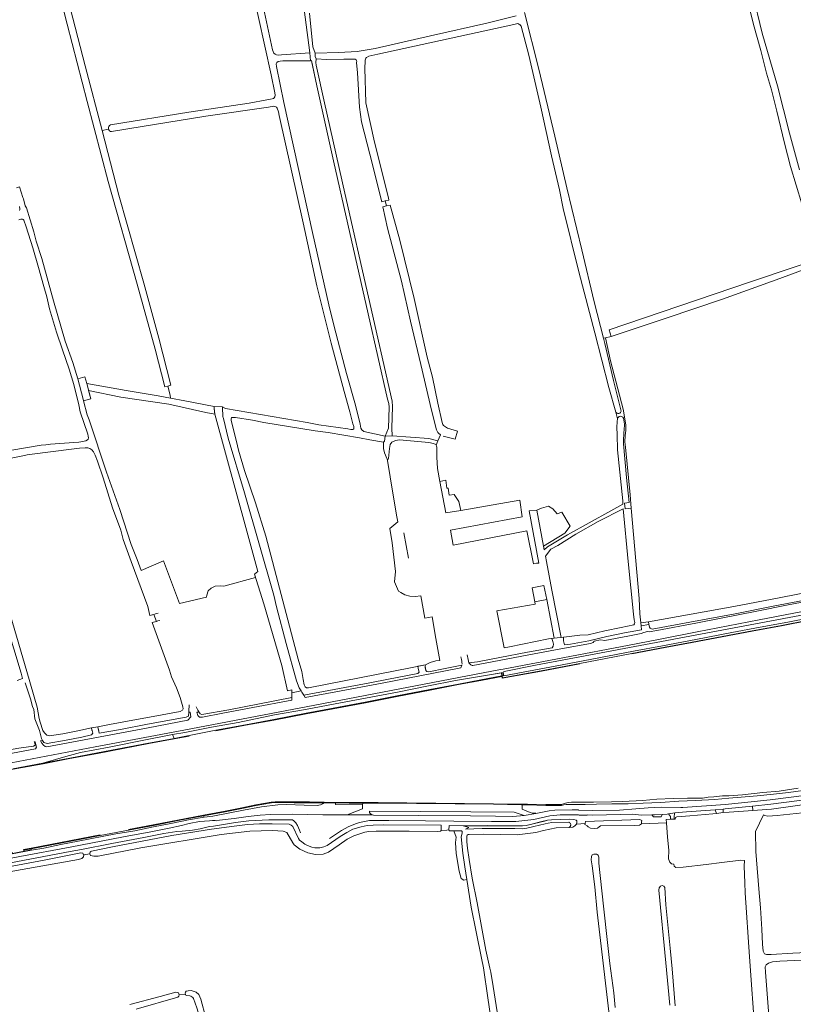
# Model space of a CAD drawing. Header units: metres. Extents: x 209813 to 223847, y 571801 to 587119.
# Tile 552 of 656: x 215919 to 216440, y 584823 to 585485. Entities that reach past the tile are written whole.
import ezdxf

# ---------------------------------------------------------------- set-up
doc = ezdxf.new("R2010")
doc.units = ezdxf.units.M
for name, color, linetype, lineweight in [('B-RO-GK-BESCHOEIING-G', 8, 'GK-BESCHOEIING', 0), ('B-RO-GK-BESCHOEIING_DAMWAND-G', 8, 'GK-BESCHOEIING', 0), ('B-RO-GK-KADEMUUR-GV', 8, 'Continuous', 0), ('B-RO-GR-GRAS-GV', 8, 'Continuous', 0), ('B-RO-GW-TALUD_KRUIN-G', 8, 'Continuous', 0), ('B-RO-IE-TERREINAFSCHEIDING_KUNSTMATIG_MUUR-GV', 8, 'Continuous', 0), ('B-RO-OG-TERREIN_CULTUURSCHEIDING-GV', 8, 'Continuous', 0), ('B-RO-OG-WEG-GV', 8, 'Continuous', 0), ('B-RO-VH-ONVERHARD-GV', 8, 'Continuous', 0), ('B-RO-VH-VERHARDING_BETONSTRAATSTEEN-GV', 8, 'Continuous', 0), ('B-RO-VH-VERHARDING_HALFVERHARDING-GV', 8, 'Continuous', 0), ('B-RO-VH-VERHARDING_OPEN-GV', 8, 'Continuous', 0), ('B-RO-VH-VERHARDING_PUIN-GV', 8, 'Continuous', 0), ('B-RO-VH-VERHARDING_TEGEL-GV', 8, 'Continuous', 0)]:
    doc.layers.add(name, color=color, linetype=linetype, lineweight=lineweight)
doc.linetypes.add('GK-BESCHOEIING', pattern='A,30,-5,[1,NLCS.shx,S=1,R=0,X=0,Y=0],-5', length=40)

msp = doc.modelspace()

# ---------------------------------------------------------------- linework, layer by layer
at = {"layer": 'B-RO-GK-BESCHOEIING-G', "flags": 128}
for points in [[(216049.901, 585224.866), (216049.97, 585223.724)], [(216049.97, 585223.724), (216050.135, 585220.989)], [(216055.502, 585224.709), (216055.562, 585222.606)], [(216055.562, 585222.606), (216055.564, 585222.528)], [(216055.564, 585222.528), (216055.655, 585219.353)], [(216050.135, 585220.989), (216050.212, 585219.708)], [(216055.655, 585219.353), (216055.698, 585217.832)], [(216180.556, 585122.754), (216177.42, 585139.935)], [(216006.637, 585084.161), (216008.142, 585084.613)], [(216008.142, 585084.613), (216009.301, 585084.96)], [(216009.301, 585084.96), (216010.413, 585085.294)], [(216010.413, 585085.294), (216012.075, 585085.793)], [(216008.201, 585079.502), (216009.98, 585080.001)], [(216009.98, 585080.001), (216010.986, 585080.283)], [(216010.986, 585080.283), (216011.985, 585080.563)], [(216011.985, 585080.563), (216013.298, 585080.931)], [(216342.065, 585079.893), (216342.344, 585078.525)], [(216342.344, 585078.525), (216342.418, 585078.164)], [(216342.418, 585078.164), (216342.516, 585077.68)], [(216342.516, 585077.68), (216342.77, 585076.434)], [(216215.931, 585056.494), (216216.269, 585054.595)], [(216220.723, 585054.649), (216220.072, 585057.768)], [(216186.861, 585050.075), (216187.129, 585048.864)], [(216191.871, 585049.686), (216191.767, 585050.22)], [(216191.969, 585049.182), (216191.871, 585049.686)], [(216216.269, 585054.595), (216216.473, 585053.443)], [(216216.473, 585053.443), (216216.569, 585052.906)], [(216216.569, 585052.906), (216216.819, 585051.498)], [(216221.186, 585052.428), (216220.723, 585054.649)], [(216221.218, 585052.276), (216221.186, 585052.428)], [(216187.129, 585048.864), (216187.193, 585048.572)], [(216187.193, 585048.572), (216187.413, 585047.579)], [(216187.413, 585047.579), (216187.73, 585046.146)], [(216192.199, 585048.003), (216191.969, 585049.182)], [(216192.362, 585047.162), (216192.199, 585048.003)], [(215934.347, 585000.222), (215933.587, 585001.565), (215932.375, 585006.876), (215929.249, 585014.771), (215928.522, 585021.084), (215927.668, 585023.077), (215926.266, 585028.227), (215922.743, 585039.031)], [(216102.062, 585031.023), (216102.046, 585028.968)], [(216102.07, 585032.163), (216102.062, 585031.023)], [(216102.073, 585032.526), (216102.07, 585032.163)], [(216102.081, 585034.133), (216102.073, 585032.526)], [(216108.001, 585034.222), (216107.145, 585035.615)], [(216108.452, 585033.476), (216108.001, 585034.222)], [(216108.91, 585032.719), (216108.452, 585033.476)], [(216110.189, 585030.58), (216108.91, 585032.719)], [(216033.009, 585024.053), (216032.863, 585019.791)], [(216032.672, 585016.558), (216032.796, 585018.663)], [(216032.796, 585018.663), (216032.832, 585019.266)], [(216032.832, 585019.266), (216032.863, 585019.791)], [(216037.693, 585022.734), (216038.942, 585020.534)], [(216038.942, 585020.534), (216039.631, 585019.321)], [(216039.631, 585019.321), (216040.39, 585017.985)], [(215967.196, 585008.659), (215967.578, 585007.168)], [(215967.578, 585007.168), (215967.673, 585006.797)], [(215967.673, 585006.797), (215967.906, 585005.885)], [(215967.906, 585005.885), (215968.147, 585004.946)], [(215971.885, 585008.121), (215971.661, 585009.227)], [(215971.975, 585007.676), (215971.885, 585008.121)], [(215972.229, 585006.417), (215971.975, 585007.676)], [(215972.485, 585005.151), (215972.229, 585006.417)], [(215934.598, 584999.777), (215934.347, 585000.222)], [(215935.18, 584998.748), (215934.598, 584999.777)]]:
    msp.add_lwpolyline(points, dxfattribs=at)
at = {"layer": 'B-RO-GK-BESCHOEIING_DAMWAND-G', "flags": 128}
msp.add_lwpolyline([(215922.677, 584926.705), (215921.728, 584926.525)], dxfattribs=at)
at = {"layer": 'B-RO-GK-KADEMUUR-GV', "flags": 128}
for points in [[(216542.806, 585084.574), (216537.928, 585084.43), (216522.928, 585083.878), (216507.004, 585083.36), (216488.829, 585082.746), (216459.149, 585081.791), (216450.996, 585081.505), (216449.912, 585080.996), (216431.756, 585077.464), (216412.018, 585073.818), (216371.508, 585066.176), (216353.374, 585062.827), (216330.99, 585058.573), (216296.016, 585051.997), (216270.037, 585047.05), (216243.946, 585042.184), (216243.382, 585045.623), (216243.18, 585045.586), (216243.771, 585041.949), (216270.074, 585046.853), (216296.053, 585051.801)], [(216331.027, 585058.377), (216353.41, 585062.631), (216371.544, 585065.979), (216412.054, 585073.622), (216431.793, 585077.268), (216449.935, 585080.763), (216458.669, 585081.062), (216476.13, 585081.615), (216495.456, 585082.31), (216514.062, 585082.861), (216542.956, 585083.882)]]:
    msp.add_lwpolyline(points, dxfattribs=at)
msp.add_lwpolyline([(216123.827, 584958.573), (216123.812, 584958.21), (216127.638, 584958.087), (216140.723, 584957.969), (216149.719, 584957.965), (216160.142, 584957.917), (216237.879, 584957.182), (216256.784, 584956.945), (216260.802, 584956.868), (216260.829, 584957.268), (216256.789, 584957.345), (216237.883, 584957.582), (216160.145, 584958.317), (216149.719, 584958.365), (216140.725, 584958.369), (216127.646, 584958.487)], close=True, dxfattribs=at)
at = {"layer": 'B-RO-GR-GRAS-GV', "flags": 128}
for points in [[(216018.772, 585238.565), (216016.665, 585238.013), (216010.124, 585263.38), (215998.118, 585307.24), (215978.495, 585376.185), (215964.315, 585429.957), (215950.961, 585481.98), (215934.095, 585548.218), (215918.264, 585611.332)], [(216454.417, 585597.313), (216396.311, 585572.087), (216393.536, 585570.565), (216390.857, 585568.65), (216389.208, 585567.071), (216388.299, 585564.962), (216388.084, 585563.287), (216388.499, 585561.587), (216393.923, 585547.06), (216398.584, 585537.189), (216405.374, 585521.187), (216412.12, 585503.148), (216418.692, 585476.097), (216429.021, 585440.479), (216436.988, 585408.718), (216443.823, 585384.059)], [(215980.068, 585414.384), (216032.704, 585422.888), (216073.313, 585428.976), (216085.364, 585431.055), (216088.787, 585431.733), (216089.705, 585431.993), (216090.27, 585432.53), (216090.681, 585433.147), (216090.819, 585434.253), (216090.712, 585435.897), (216088.313, 585447.933), (216075.34, 585506.064)], [(216082.309, 585496.165), (216089.111, 585464.861), (216090.098, 585462.62), (216090.87, 585461.818), (216091.877, 585461.397), (216093.245, 585461.264), (216095.197, 585461.474), (216114.285, 585462.859), (216108.537, 585505.713)], [(215951.329, 585499.339), (215963.029, 585453.924), (215974.401, 585410.415), (215978.804, 585411.425)], [(216449.165, 585348.704), (216437.782, 585386.316), (216433.811, 585401.964), (216428.581, 585423.516), (216425.04, 585437.82), (216421.647, 585449.144), (216417.834, 585464.244), (216412.847, 585481.826), (216409.902, 585493.763)], [(216114.051, 585489.514), (216116.28, 585466.851), (216117.738, 585462.539), (216133.855, 585462.929), (216146.209, 585463.744), (216158.326, 585465.723), (216195.439, 585474.115), (216233.333, 585482.829), (216253.121, 585487.733)], [(216258.625, 585489.841), (216268.269, 585451.766), (216279.155, 585406.672), (216287.186, 585371.841), (216297.395, 585330.161), (216305.544, 585295.241), (216311.967, 585270.716)], [(216254.311, 585482.389), (216251.568, 585481.835), (216159.985, 585461.956), (216153.949, 585460.532), (216152.331, 585459.709)], [(216320.093, 585221.086), (216315.472, 585237.707), (216306.028, 585274.375), (216295.216, 585315.339), (216284.766, 585357.966), (216282.204, 585370.569), (216276.918, 585393.499), (216269.763, 585426.268), (216261.614, 585461.258), (216256.493, 585480.608)], [(216144.838, 585458.482), (216137.119, 585458.51), (216125.546, 585458.179), (216118.423, 585458.653), (216118.179, 585456.213), (216118.432, 585454.574), (216124.147, 585429.068), (216137.906, 585368.32), (216153.781, 585298.364), (216169.55, 585228.514), (216169.868, 585224.915), (216169.338, 585210.31), (216169.722, 585205.102)], [(216200.462, 585207.36), (216199.603, 585209.054), (216196.148, 585222.44), (216188.959, 585253.006), (216181.911, 585282.213), (216175.887, 585309.152), (216166.523, 585344.696), (216163.283, 585359.232), (216165.793, 585359.797), (216165.004, 585363.145), (216162.645, 585362.605), (216154.552, 585394.678), (216149.087, 585416.248), (216147.677, 585426.196), (216146.217, 585449.399), (216145.687, 585456.205)], [(216151.394, 585457.18), (216151.326, 585452.559), (216151.997, 585429.192), (216157.685, 585402.733), (216167.141, 585365.209), (216167.462, 585363.708), (216165.004, 585363.145)], [(215974.401, 585410.415), (215985.757, 585367.026), (216002.449, 585307.778), (216012.696, 585270.712), (216020.79, 585239.092), (216018.772, 585238.565), (216020.281, 585232.408), (216020.564, 585230.504), (216030.008, 585228.736), (216049.901, 585224.866), (216055.502, 585224.709), (216057.453, 585223.449), (216112.366, 585213.975), (216120.301, 585212.406), (216139.876, 585209.757), (216141.863, 585209.406), (216143.121, 585209.398), (216143.662, 585209.612), (216143.798, 585209.836), (216143.928, 585210.53), (216143.875, 585211.333), (216143.266, 585213.115), (216141.261, 585221.346), (216137.299, 585234.937), (216128.625, 585267.446), (216118.909, 585306.063), (216109.798, 585348.384), (216093.702, 585420.647)], [(216093.702, 585420.647), (216093.199, 585423.033), (216092.258, 585425.608), (216091.795, 585426.221), (216091.26, 585426.542), (216090.05, 585426.81), (216086.339, 585426.292), (216044.23, 585420.092), (216001.308, 585413.207), (215980.778, 585409.745)], [(215916.852, 585372.017), (215918.899, 585372.529), (215921.192, 585365.367), (215921.546, 585364.496), (215922.685, 585359.727), (215923.472, 585358.455), (215928.586, 585342.311), (215930.106, 585336.043), (215933.821, 585324.508), (215941.738, 585295.876), (215949.512, 585268.773), (215954.787, 585254.419), (215958.096, 585243.355), (215962.904, 585244.768), (215964.086, 585240.31), (215990.712, 585235.527), (216012.224, 585232.065), (216020.564, 585230.504)], [(215918.938, 585356.602), (215919.135, 585357.036), (215919.113, 585357.752), (215918.914, 585359.392)], [(216165.793, 585359.797), (216168.204, 585360.34), (216174.891, 585336.806), (216184.352, 585297.402), (216193.278, 585258.023), (216196.755, 585244.486), (216200.497, 585227.146), (216203.332, 585214.109)], [(215958.676, 585200.922), (215960.179, 585201.067), (215963.511, 585201.818), (215964.624, 585202.337), (215965.009, 585202.83), (215965.205, 585203.669), (215965.172, 585204.961), (215964.86, 585206.308), (215959.765, 585221.131), (215958.807, 585226.039), (215955.492, 585239.612), (215952.374, 585249.877), (215947.794, 585263.002), (215943.751, 585274.888), (215939.001, 585290.59), (215937.132, 585298.54), (215935.115, 585305.466), (215931.699, 585318.415), (215927.758, 585331.675), (215923.36, 585345.778), (215921.762, 585350.259), (215921.391, 585350.679), (215920.851, 585350.854), (215919.803, 585350.834), (215918.491, 585350.512)], [(216313.143, 585271.013), (216317.006, 585271.985), (216315.731, 585276.373), (216410.179, 585308.491), (216440.224, 585318.594), (216453.691, 585323.095)], [(216450.54, 585318.354), (216430.542, 585310.878), (216392.06, 585297.064), (216354.025, 585284.286), (216317.006, 585271.985)], [(215860.896, 585277.67), (215864.516, 585261.063), (215869.598, 585240.384), (215884.64, 585186.983), (215890.363, 585187.784), (215889.993, 585190.627), (215913.676, 585195.403), (215933.475, 585198.761)], [(216326.466, 585156.071), (216330.491, 585156.467), (216329.89, 585165.354), (216326.636, 585197.485), (216326.301, 585201.052), (216326.401, 585205.318), (216326.864, 585208.758), (216326.919, 585212.384), (216325.138, 585222.987), (216316.699, 585255.492), (216313.143, 585271.013), (216311.967, 585270.716), (216312.864, 585267.291), (216318.608, 585242.22), (216323.746, 585221.599), (216323.584, 585221.145), (216323.338, 585220.774), (216322.834, 585220.345), (216322.159, 585220.093), (216321.633, 585220.073), (216320.98, 585220.253), (216320.379, 585220.691), (216320.093, 585221.086), (216321.245, 585216.557)], [(216285.772, 585139.699), (216271.514, 585130.879), (216271.98, 585128.419), (216274.167, 585130.396), (216287.661, 585138.493), (216316.712, 585154.526), (216324.928, 585159.13), (216324.945, 585159.597), (216324.884, 585161.337), (216321.393, 585195.609), (216321.097, 585205.907), (216320.846, 585210.788), (216321.029, 585214.668), (216321.245, 585216.557)], [(216325.396, 585216.99), (216325.639, 585215.541)], [(216204.858, 585211.589), (216206.999, 585210.339), (216213.642, 585208.133), (216212.113, 585202.891), (216203.975, 585204.972)], [(216169.722, 585205.102), (216194.384, 585203.284), (216200.478, 585201.762), (216202.174, 585205.855)], [(216200.478, 585201.762), (216199.239, 585198.772), (216199.465, 585198.32), (216199.744, 585197.17), (216199.641, 585190.651), (216200.225, 585183.006), (216201.835, 585174.363)], [(215923.735, 585046.599), (215930.804, 585022.65), (215932.117, 585014.996), (215932.667, 585012.366), (215934.479, 585006.946), (215935.654, 585005.21), (215937.228, 585003.69), (215938.936, 585003.165), (215947.907, 585004.539), (215958.069, 585006.626), (215967.196, 585008.659), (215971.661, 585009.227), (215979.434, 585010.969), (215997.622, 585014.228), (216008.908, 585016.223), (216026.912, 585019.647), (216028.446, 585020.56), (216028.893, 585021.512), (216028.873, 585022.834), (216027.009, 585029.161), (216024.428, 585035.566), (216021.101, 585042.997), (216019.765, 585047.359), (216008.201, 585079.502), (216010.986, 585080.283), (216009.301, 585084.96), (216006.637, 585084.161), (216005.137, 585090.362), (215993.913, 585120.507), (215988.587, 585135.395), (215986.976, 585141.61), (215981.473, 585156.565), (215975.09, 585176.833), (215971.28, 585188.094), (215969.708, 585192.105), (215968.569, 585194.326), (215967.521, 585195.696), (215966.265, 585196.672), (215964.756, 585197.04), (215962.938, 585197.113), (215959.178, 585196.812), (215936.147, 585193.82)], [(216325.429, 585199.815), (216327.466, 585176.956), (216329.239, 585160.15), (216326.113, 585159.747), (216326.466, 585156.071)], [(215922.291, 585191.911), (215890.642, 585185.639), (215890.363, 585187.784)], [(215884.64, 585186.983), (215888.046, 585175.275), (215890.785, 585166.997), (215893.217, 585160.224), (215894.824, 585151.979), (215897.638, 585141.773), (215895.372, 585141.223), (215896.534, 585136.984), (215898.57, 585137.46), (215906.726, 585105.116), (215914.095, 585079.611), (215923.735, 585046.599)], [(216215.954, 585154.966), (216255.564, 585161.802), (216257.057, 585150.602), (216208.883, 585141.618), (216210.653, 585131.462), (216260.292, 585141.145), (216264.772, 585118.994), (216266.715, 585119.352), (216268.293, 585119.443), (216261.864, 585154.526), (216266.944, 585155.003)], [(216270.214, 585156.527), (216266.944, 585155.003), (216271.514, 585130.879)], [(216270.214, 585156.527), (216274.897, 585157.717), (216277.834, 585155.971), (216280.771, 585152.717)], [(216330.491, 585156.467), (216335.869, 585095.686), (216336.44, 585085.435), (216336.971, 585079.238)], [(216283.867, 585153.669), (216280.771, 585152.717)], [(216283.867, 585153.669), (216289.344, 585144.223)], [(216285.772, 585139.699), (216289.344, 585144.223)], [(216342.065, 585079.893), (216399.583, 585090.188), (216430.045, 585096), (216520.248, 585113.865)], [(216265.633, 585093.521), (216265.922, 585091.903), (216240.165, 585087.306), (216245.115, 585062.554), (216248.676, 585063.235), (216274.941, 585068.509), (216278.729, 585068.936), (216273.695, 585095.079)], [(215917.361, 585040.552), (215920.846, 585041.78), (215919.898, 585045.428), (215910.121, 585078.129)], [(216021.887, 585004.118), (216002.616, 585000.34), (215979.282, 584995.729), (215960.011, 584992.074), (215949.95, 584989.383), (215934.605, 584984.851), (215952.739, 584988.344), (215971.287, 584991.777), (216005.73, 584998.44), (216022.869, 585001.549)], [(216043.144, 584948.506), (216048.896, 584949.205), (216069.658, 584953.151), (216081.744, 584955.43), (216092.625, 584956.929), (216098.622, 584957.043), (216110.472, 584956.653), (216119.207, 584956.34), (216121.435, 584956.865), (216122.733, 584957.498), (216123.812, 584958.21), (216113.953, 584958.284), (216103.605, 584958.299), (216090.864, 584958.378), (216088.38, 584958.135), (216078.106, 584956.307), (216068.495, 584954.35), (216057.326, 584952.164), (216042.781, 584949.456)], [(216445.898, 584951.443), (216428.673, 584949.776), (216422.561, 584949.221), (216420.498, 584949.697), (216419.577, 584950.057), (216414.285, 584938.807), (216414.386, 584925.487), (216414.862, 584919.931), (216416.449, 584900.325), (216417.561, 584887.625), (216418.513, 584873.1), (216418.989, 584863.019), (216419.386, 584858.415), (216420.259, 584856.59), (216421.688, 584856.113), (216424.625, 584856.193), (216439.389, 584856.987), (216458.439, 584857.86)], [(216413.962, 584801.636), (216410.046, 584854.658), (216407.189, 584897.627), (216406.958, 584904.366), (216406.66, 584915.618), (216406.815, 584919.458), (216404.331, 584919.534), (216391.42, 584917.947), (216381.019, 584916.639), (216365.524, 584914.858), (216360.524, 584914.651), (216359.499, 584915.543), (216359.326, 584916.961), (216357.765, 584917.1), (216356.601, 584918.264), (216355.648, 584920.487), (216355.754, 584926.413), (216354.982, 584935.186), (216354.228, 584944.641), (216337.361, 584944.043), (216336.175, 584943.241), (216333, 584943.029), (216309.822, 584942.606), (216308.87, 584942.077), (216307.811, 584941.23), (216305.589, 584941.018), (216303.049, 584941.23), (216301.567, 584941.971), (216300.932, 584942.606), (216299.312, 584943.553), (216299.448, 584944.262), (216293.63, 584943.876)], [(216211.24, 584939.326), (216208.198, 584939.379), (216208.01, 584939.591), (216207.895, 584940.021), (216206.41, 584939.8), (216202.633, 584939.583), (216202.244, 584939.181), (216200.128, 584938.983), (216181.21, 584939.181), (216158.786, 584939.181), (216153.958, 584938.916), (216151.209, 584938.428), (216143.933, 584936.047), (216139.435, 584933.666), (216133.879, 584929.829), (216126.867, 584924.934), (216123.295, 584923.744), (216118.004, 584923.479), (216112.844, 584924.537), (216107.553, 584927.051), (216103.716, 584929.961), (216102.79, 584931.284), (216098.689, 584938.296), (216096.308, 584939.09), (216089.032, 584939.486), (216073.818, 584939.09), (216054.636, 584936.973), (216000.529, 584927.845), (215971.821, 584922.289), (215968.779, 584922.289), (215966.662, 584922.685), (215966.211, 584923.936), (215961.968, 584923.175), (215962.05, 584922.976), (215961.826, 584921.928), (215960.709, 584920.833), (215958.46, 584920.172), (215910.57, 584911.441)], [(216288.817, 584941.7), (216280.083, 584941.336), (216271.616, 584939.537), (216266.43, 584938.161), (216253.836, 584936.573), (216231.294, 584936.997), (216221.386, 584936.884), (216220.762, 584936.82), (216220.322, 584936.635), (216220.041, 584936.436), (216219.944, 584936.062), (216219.935, 584931.888), (216220.247, 584927.79), (216221.453, 584920.135), (216223.497, 584907.453), (216226.854, 584890.851), (216232.684, 584859.053), (216235.463, 584846.887), (216236.037, 584844.287), (216237.611, 584834.597), (216242.327, 584804.684)], [(216317.618, 584798.828), (216307.552, 584884.587), (216305.963, 584901.589), (216304.217, 584915.824), (216303.688, 584919.898), (216303.847, 584922.068), (216304.323, 584923.179), (216305.434, 584923.708), (216307.233, 584923.655), (216308.345, 584923.02), (216308.821, 584921.645), (216308.745, 584917.607), (216311.875, 584888.581), (216314.668, 584864.253), (216316.173, 584850.078), (216316.862, 584845.085), (216318.823, 584830.353), (216319.766, 584820.4)], [(216234.279, 584798.745), (216234.043, 584799.382), (216233.953, 584800.551), (216234.376, 584801.398), (216235.699, 584802.297), (216237.657, 584802.985), (216238.133, 584804.096), (216235.911, 584814.786), (216234.006, 584826.956), (216231.095, 584847.224), (216229.878, 584853.732), (216226.121, 584871.301), (216222.84, 584888.022), (216219.963, 584906.71)], [(216356.472, 584822.003), (216353.917, 584850.542), (216349.225, 584899.52), (216349.374, 584900.984), (216350.185, 584902.201), (216351.467, 584902.503), (216352.491, 584902.211), (216353.106, 584901.265), (216353.808, 584889.552), (216356.708, 584860.34), (216358.151, 584846.455), (216360.159, 584821.686)], [(216455.343, 584852.78), (216430.499, 584851.589), (216425.657, 584851.113), (216423.038, 584850.398), (216421.371, 584849.208), (216420.736, 584847.858), (216420.894, 584844.207), (216423.807, 584806.371)], [(215993.066, 584822.464), (216013.572, 584827.888), (216024.023, 584830.798), (216025.875, 584830.402), (216026.24, 584828.966)], [(216030.508, 584829.227), (216030.272, 584830.128), (216030.463, 584830.815), (216030.96, 584831.541), (216032.373, 584831.732), (216034.474, 584831.857), (216037.649, 584830.798), (216039.633, 584829.343), (216040.956, 584826.168), (216044.263, 584813.6)], [(216025.433, 584827.501), (215997.35, 584819.393)], [(216047.063, 584790.372), (216038.113, 584820.269), (216035.899, 584826.618), (216035.462, 584827.2), (216034.867, 584827.636), (216034.153, 584828.033), (216033.504, 584828.232), (216031.497, 584828.575), (216030.883, 584828.829), (216030.508, 584829.227), (216026.24, 584828.966)]]:
    msp.add_lwpolyline(points, dxfattribs=at)
at = {"layer": 'B-RO-GR-GRAS-GV'}
for points in [[(216256.493, 585480.608, 0.2378397), (216254.311, 585482.389)], [(216145.687, 585456.205, 0.3312163), (216144.838, 585458.482)], [(216152.331, 585459.709, 0.2078351), (216151.394, 585457.18)], [(216321.245, 585216.557, -0.694439), (216325.396, 585216.99)], [(216325.639, 585215.541, -0.0782837), (216325.822, 585210.165)], [(216203.332, 585214.109, 0.1933851), (216204.858, 585211.589)], [(216325.822, 585210.165, 0.0290915), (216325.429, 585199.815)], [(216202.174, 585205.855, -0.0704909), (216200.462, 585207.36)], [(215933.475, 585198.761, -0.0080741), (215958.676, 585200.922)], [(215936.147, 585193.82, 0.0292702), (215922.291, 585191.911)], [(216026.24, 584828.966, -0.2902532), (216025.433, 584827.501)]]:
    msp.add_lwpolyline(points, format="xyb", dxfattribs=at)
at = {"layer": 'B-RO-GR-GRAS-GV', "flags": 128}
for points in [[(216115.652, 585456.213), (216115.381, 585457.521), (216114.761, 585457.32), (216096.013, 585457.311), (216094.215, 585457.205), (216092.889, 585456.946), (216092.014, 585456.249), (216091.658, 585455.394), (216091.801, 585453.523), (216096.68, 585429.365), (216115.972, 585341.901), (216127.14, 585293.226), (216130.568, 585278.609), (216138.866, 585247.018), (216144.919, 585225.628), (216148.217, 585212.962), (216148.678, 585210.243), (216149.345, 585209.053), (216150.628, 585208.109), (216164.991, 585204.976), (216167.222, 585210.204), (216167.539, 585224.386), (216167.328, 585226.82), (216166.587, 585229.784), (216153.569, 585287.145), (216139.811, 585347.576), (216130.074, 585390.016), (216118.962, 585440.498)], [(216071.938, 585140.901), (216050.212, 585219.708), (216044.146, 585220.865), (216019.27, 585226.298), (215986.945, 585231.153), (215965.236, 585235.668), (215966.78, 585230.009), (215961.94, 585228.588), (215964.496, 585219.248), (215965.844, 585215.81), (215977.314, 585180.635), (215986.313, 585155.483), (215994.081, 585132.033), (215998.107, 585121.918), (216000.696, 585114.589), (216015.775, 585120.976), (216026.637, 585092.228), (216044.615, 585096.634), (216044.888, 585097.936), (216045.928, 585100.884), (216047.749, 585102.532), (216050.437, 585104.006), (216054.426, 585104.179), (216056.257, 585103.91), (216077.738, 585109.787), (216077.072, 585111.948), (216079.359, 585113.852)], [(216113.458, 585035.652), (216183.011, 585049.3), (216192.044, 585051.071), (216195.237, 585052.654), (216199.135, 585053.618), (216201.754, 585053.973), (216199.022, 585068.704), (216196.67, 585083.353), (216191.688, 585082.458), (216188.993, 585097.453), (216185.147, 585096.967), (216181.547, 585097.216), (216178.282, 585098.049), (216175.48, 585099.637), (216173.997, 585100.683), (216171.271, 585106.913), (216171.862, 585113.912), (216169.749, 585133.071), (216168.138, 585142.647), (216173.571, 585147.157), (216172.581, 585151.612), (216168.394, 585177.598), (216166.489, 585188.535), (216166.229, 585189.483), (216164.392, 585193.563), (216163.863, 585196.606), (216163.73, 585200.84), (216154.626, 585202.407), (216147.686, 585203.843), (216126.475, 585207.291), (216117.854, 585208.438), (216083.291, 585213.961), (216075.626, 585215.65), (216064.283, 585217.319), (216062.439, 585217.392), (216061.675, 585217.327), (216061.503, 585217.186), (216061.294, 585216.472), (216061.232, 585215.401), (216064.981, 585201.361), (216066.203, 585195.362), (216070.301, 585181.813), (216077.673, 585160.08), (216084.524, 585137.644), (216106.447, 585054.789), (216108.769, 585046.624), (216109.862, 585041.07), (216110.395, 585037.517), (216111.127, 585036.163), (216112.026, 585035.652)], [(216215.954, 585154.966), (216214.466, 585160.929), (216211.291, 585165.586), (216208.011, 585165.268), (216207.376, 585169.925), (216206.476, 585169.978), (216205.735, 585175.164), (216201.835, 585174.363), (216205.774, 585153.209)], [(216332.46, 585081.286), (216332.13, 585085.031), (216328.389, 585120.641), (216325.196, 585155.947), (216308.267, 585147.467), (216293.344, 585138.895), (216281.068, 585131.381), (216276.411, 585128.735), (216272.784, 585124.178), (216273.483, 585120.488), (216277.047, 585101.182), (216283.483, 585069.436), (216295.868, 585071.086), (216301.528, 585071.159), (216312.799, 585073.937), (216323.83, 585076.238), (216332.375, 585077.836), (216332.806, 585078.531), (216332.92, 585079.42)], [(216273.695, 585095.079), (216271.739, 585104.447), (216263.973, 585102.825), (216265.633, 585093.521)], [(216336.971, 585079.238), (216337.227, 585077.194), (216342.418, 585078.164), (216342.065, 585079.893)], [(216243.49, 585043.649), (216243.18, 585045.586), (216231.181, 585043.544), (216212.392, 585040.406), (216194.075, 585036.84), (216173.166, 585032.685), (216131.327, 585024.87), (216111.284, 585021.029), (216090.412, 585017.362), (216065.971, 585012.308), (216048.037, 585009.057), (216030.017, 585005.584), (216021.887, 585004.118), (216022.869, 585001.549), (216032.991, 585003.491), (216051.01, 585006.982), (216070.888, 585010.726), (216089.952, 585014.24), (216111.803, 585018.405), (216129.97, 585021.814), (216151.556, 585025.914), (216172.835, 585030.116), (216195.081, 585034.408), (216214.296, 585038.091), (216229.36, 585040.884)], [(216043.144, 584948.506), (216042.781, 584949.456), (216026.839, 584946.487), (216008.968, 584943.031), (215992.298, 584939.874), (215973.104, 584936.165), (215926.745, 584927.324), (215926.984, 584926.303), (215935.152, 584927.711), (215946.757, 584930.055), (215958.365, 584932.378), (215983.673, 584937.237), (215996.368, 584939.377), (216008.922, 584941.985), (216020.686, 584944.313), (216032.673, 584946.649)], [(216293.991, 584946.021), (216293.502, 584946.448), (216291.916, 584946.9), (216288.996, 584947.114), (216276.905, 584946.803), (216274.215, 584946.42), (216269.438, 584945.357), (216261.863, 584943.376), (216259.89, 584942.96), (216257.46, 584942.677), (216252.18, 584942.725), (216243.436, 584942.725), (216234.154, 584942.838), (216230.139, 584942.72), (216217.689, 584942.696), (216221.164, 584941.676), (216219.119, 584940.574), (216230.169, 584940.82), (216243.439, 584940.825), (216252.152, 584940.825), (216257.574, 584940.777), (216260.197, 584941.083), (216264.974, 584942.195), (216272.617, 584944.105), (216274.562, 584944.55), (216277.071, 584944.907), (216288.501, 584945.201), (216288.69, 584945.129), (216288.863, 584945.041), (216289.179, 584944.814), (216289.317, 584944.678), (216289.55, 584944.368), (216289.641, 584944.197), (216289.715, 584944.017), (216289.806, 584943.64), (216289.823, 584943.447), (216289.796, 584943.06), (216289.754, 584942.87), (216289.612, 584942.509), (216289.515, 584942.341), (216289.272, 584942.039), (216288.973, 584941.792), (216288.817, 584941.7), (216291.301, 584941.759), (216292.677, 584942.606), (216293.63, 584943.876), (216293.888, 584944.979)], [(216219.963, 584906.71), (216218.66, 584915.169), (216217.284, 584924.376), (216216.202, 584935.416), (216216.836, 584937.864), (216216.662, 584938.836), (216216.305, 584939.352), (216215.474, 584939.458), (216211.24, 584939.326), (216212.707, 584935.023), (216212.177, 584931.584), (216212.839, 584924.175), (216214.823, 584912.137), (216216.014, 584907.242), (216217.998, 584906.051)]]:
    msp.add_lwpolyline(points, close=True, dxfattribs=at)
at = {"layer": 'B-RO-GR-GRAS-GV'}
msp.add_arc((215981.145, 585412.174), 2.458, 115.988485, 263.560586, dxfattribs=at)
at = {"layer": 'B-RO-GW-TALUD_KRUIN-G', "flags": 128}
for points in [[(216243.18, 585045.586), (216231.181, 585043.544), (216212.392, 585040.406), (216194.075, 585036.84), (216173.166, 585032.685), (216131.327, 585024.87), (216111.284, 585021.029), (216090.412, 585017.362), (216065.971, 585012.308), (216048.037, 585009.057), (216030.017, 585005.584), (216021.887, 585004.118)], [(216021.887, 585004.118), (216002.616, 585000.34), (215979.282, 584995.729), (215960.011, 584992.074), (215949.95, 584989.383), (215934.605, 584984.851)], [(216283.62, 584956.489), (216285.196, 584956.915), (216286.798, 584957.132), (216299.51, 584957.098), (216307.107, 584957.378), (216317.419, 584957.403), (216328.382, 584957.594), (216338.493, 584957.977), (216350.278, 584958.517), (216362.695, 584959.262), (216373.792, 584959.785), (216386.915, 584960.453), (216396.234, 584961.274), (216404.44, 584962.033), (216415.36, 584962.955), (216426.249, 584964.128), (216436.393, 584965.173), (216452.722, 584967.306)], [(216043.144, 584948.506), (216048.896, 584949.205), (216069.658, 584953.151), (216081.744, 584955.43), (216092.625, 584956.929), (216098.622, 584957.043), (216110.472, 584956.653), (216119.207, 584956.34), (216121.435, 584956.865), (216122.733, 584957.498), (216123.812, 584958.21)], [(215926.984, 584926.303), (215935.152, 584927.711), (215946.757, 584930.055), (215958.365, 584932.378), (215983.673, 584937.237), (215996.368, 584939.377), (216008.922, 584941.985), (216020.686, 584944.313), (216032.673, 584946.649), (216043.144, 584948.506)]]:
    msp.add_lwpolyline(points, dxfattribs=at)
at = {"layer": 'B-RO-IE-TERREINAFSCHEIDING_KUNSTMATIG_MUUR-GV', "flags": 128}
for points in [[(216051.085, 585006.589), (216070.961, 585010.332), (216090.025, 585013.847), (216111.878, 585018.012), (216130.044, 585021.421), (216151.632, 585025.521), (216172.912, 585029.724), (216195.157, 585034.015), (216214.37, 585037.698), (216229.434, 585040.492), (216243.555, 585043.254), (216243.49, 585043.649), (216229.36, 585040.884), (216214.296, 585038.091), (216195.081, 585034.408), (216172.835, 585030.116), (216151.556, 585025.914), (216129.97, 585021.814), (216111.803, 585018.405), (216089.952, 585014.24), (216070.888, 585010.726), (216051.01, 585006.982), (216032.991, 585003.491), (216022.869, 585001.549), (216023.014, 585001.169), (216033.066, 585003.098)], [(215836.107, 584966.206), (215817.28, 584962.575), (215774.562, 584954.434), (215758.524, 584951.258), (215753.819, 584950.432), (215749.586, 584952.058), (215749.442, 584951.685), (215753.779, 584950.019), (215758.597, 584950.864), (215774.639, 584954.042), (215817.355, 584962.182), (215836.182, 584965.813), (215892.895, 584976.589), (215914.48, 584980.768), (215934.679, 584984.458), (215952.813, 584987.951), (215971.362, 584991.384), (216005.804, 584998.047), (216023.014, 585001.169)], [(216022.869, 585001.549), (216005.73, 584998.44), (215971.287, 584991.777), (215952.739, 584988.344)], [(216042.6, 584949.929), (216008.893, 584943.424), (215992.223, 584940.267)], [(216008.968, 584943.031), (216026.839, 584946.487), (216042.781, 584949.456)], [(215973.029, 584936.558), (215926.657, 584927.716), (215921.65, 584926.681), (215921.739, 584926.296), (215926.745, 584927.324), (215973.104, 584936.165), (215992.298, 584939.874)], [(215926.548, 584927.285), (215926.741, 584926.462), (215914.029, 584924.095), (215913.898, 584924.922)]]:
    msp.add_lwpolyline(points, dxfattribs=at)
for points in [[(216123.827, 584958.573), (216113.959, 584958.784), (216103.607, 584958.799), (216090.84, 584958.879), (216088.312, 584958.631), (216078.011, 584956.798), (216068.397, 584954.84), (216057.234, 584952.656), (216042.6, 584949.929), (216042.781, 584949.456), (216057.326, 584952.164), (216068.495, 584954.35), (216078.106, 584956.307), (216088.38, 584958.135), (216090.864, 584958.378), (216103.605, 584958.299), (216113.953, 584958.284), (216123.812, 584958.21)], [(216283.619, 584956.989), (216272.994, 584956.973), (216260.836, 584957.367), (216260.802, 584956.868), (216272.987, 584956.473), (216283.62, 584956.489)]]:
    msp.add_lwpolyline(points, close=True, dxfattribs=at)
at = {"layer": 'B-RO-OG-TERREIN_CULTUURSCHEIDING-GV', "flags": 128}
msp.add_lwpolyline([(216481.797, 585087.531), (216470.959, 585087.394), (216463.644, 585087.215), (216451.102, 585085.628), (216266.217, 585050.753), (216244.959, 585046.594), (216244.605, 585046.286), (216244.362, 585045.838), (216244.763, 585043.626), (216257.802, 585046.149), (216275.705, 585049.559), (216298.107, 585053.763), (216332.149, 585060.233), (216351.535, 585063.883), (216373.983, 585068.162), (216398.191, 585072.703), (216417.375, 585076.269), (216436.055, 585079.844), (216450.752, 585082.604), (216451.52, 585082.817), (216469.921, 585085.51)], close=True, dxfattribs=at)
at = {"layer": 'B-RO-OG-WEG-GV', "flags": 128}
for points in [[(216452.082, 585095.421), (216425.97, 585090.435), (216400.536, 585085.418), (216370.102, 585079.818), (216344.732, 585075.128), (216343.387, 585075.602), (216342.77, 585076.434), (216342.418, 585078.164), (216337.227, 585077.194), (216337.552, 585074.598), (216325.979, 585072.493), (216314.203, 585070.035), (216302.077, 585067.122), (216289.666, 585064.875), (216285.582, 585064.548), (216284.877, 585067.227), (216284.877, 585069.587), (216278.729, 585068.936), (216277.044, 585068.738), (216277.824, 585066.807), (216278.177, 585065.029), (216278.011, 585063.686), (216277.252, 585062.493), (216275.92, 585062.237), (216260.756, 585059.581), (216242.079, 585056.005), (216227.137, 585052.956), (216221.186, 585052.428), (216221.218, 585052.276), (216222.514, 585050.949), (216223.43, 585050.542), (216223.947, 585050.515), (216265.203, 585058.354), (216283.1, 585061.686), (216303.223, 585065.487), (216304.986, 585065.976), (216305.69, 585066.979), (216309.808, 585067.737), (216312.834, 585067.344), (216328.366, 585070.319), (216337.285, 585072.075), (216338.945, 585072.846), (216341.497, 585073.442), (216342.7, 585073.147), (216347.748, 585074.034), (216374.13, 585079.159), (216391.006, 585082.46), (216415.154, 585087.104), (216436.113, 585091.293), (216462.217, 585096.243)], [(216463.351, 585090.347), (216416.732, 585081.356), (216374.88, 585073.191), (216348.948, 585068.167), (216329.151, 585064.302), (216284.437, 585055.738), (216266.707, 585052.451), (216244.3, 585048.179), (216242.481, 585047.848), (216117.6, 585023.994), (216029.451, 585007.096), (215969.822, 584995.79), (215898.861, 584982.391), (215811.431, 584965.772), (215749.642, 584954), (215672.353, 584939.19), (215575.416, 584920.773), (215494.969, 584905.313), (215420.138, 584890.438), (215309.787, 584868.308), (215206.729, 584847.314), (215095.892, 584825.354)], [(215914.406, 584981.161), (215934.605, 584984.851), (215949.95, 584989.383), (215960.011, 584992.074), (215979.282, 584995.729), (216002.616, 585000.34), (216021.887, 585004.118), (216030.017, 585005.584), (216048.037, 585009.057), (216065.971, 585012.308), (216090.412, 585017.362), (216111.284, 585021.029), (216131.327, 585024.87), (216173.166, 585032.685), (216194.075, 585036.84), (216212.392, 585040.406), (216231.181, 585043.544), (216244.362, 585045.838), (216244.605, 585046.286), (216244.959, 585046.594), (216266.217, 585050.753), (216451.102, 585085.628)], [(216452.722, 584967.306), (216436.393, 584965.173), (216426.249, 584964.128), (216415.36, 584962.955), (216404.44, 584962.033), (216396.234, 584961.274), (216386.915, 584960.453), (216373.792, 584959.785), (216362.695, 584959.262), (216350.278, 584958.517), (216338.493, 584957.977), (216328.382, 584957.594), (216317.419, 584957.403), (216307.107, 584957.378), (216299.51, 584957.098), (216286.798, 584957.132), (216285.196, 584956.915), (216283.62, 584956.489), (216272.987, 584956.473), (216260.802, 584956.868), (216257.164, 584956.939), (216257.173, 584954.01), (216262.611, 584951.669), (216264.061, 584951.33), (216266.329, 584951.174), (216266.395, 584951.011), (216275.266, 584952.796), (216279.206, 584953.301), (216290.819, 584953.422), (216294.994, 584953.439), (216295.061, 584953.226), (216304.534, 584953.004), (216322.646, 584953.279), (216333.571, 584954.075), (216341.965, 584954.912), (216351.012, 584955.199), (216363.855, 584955.121), (216365.222, 584955.114), (216393.817, 584957.053), (216404.84, 584958.12), (216424.129, 584960.167), (216457.535, 584964.524)], [(215883.088, 584915.174), (215919.019, 584922.022), (215953.026, 584928.267), (215988.745, 584935.258), (216007.145, 584938.711), (216019.565, 584941.198), (216027.958, 584943.014), (216032.924, 584944.341), (216039.881, 584945.547), (216046.831, 584946.09), (216048.823, 584946.26), (216050.503, 584946.246), (216051.352, 584946.135), (216053.553, 584946.531), (216063.432, 584947.651), (216072.847, 584949.088), (216080.924, 584949.939), (216087.836, 584950.338), (216102.466, 584950.459), (216123.01, 584950.223), (216139.291, 584950.143), (216149.744, 584954.135), (216149.795, 584956.935), (216131.486, 584957.119), (216131.486, 584958.052), (216123.812, 584958.21), (216122.733, 584957.498), (216121.435, 584956.865), (216119.207, 584956.34), (216110.472, 584956.653), (216098.622, 584957.043), (216092.625, 584956.929), (216081.744, 584955.43), (216069.658, 584953.151), (216048.896, 584949.205), (216043.144, 584948.506), (216032.673, 584946.649), (216020.686, 584944.313), (216008.922, 584941.985), (215996.368, 584939.377), (215983.673, 584937.237), (215958.365, 584932.378), (215946.757, 584930.055), (215935.152, 584927.711), (215926.984, 584926.303), (215913.864, 584923.86)], [(216454.285, 584961.043), (216424.438, 584957.261), (216412.272, 584956.025), (216412.478, 584953.055), (216424.91, 584954.006), (216452.129, 584957.722)], [(215967.376, 584925.635), (215981.54, 584928.598), (216021.398, 584936.135), (216047.968, 584940.446), (216063.308, 584942.597), (216072.381, 584943.584), (216080.426, 584944.166), (216088.96, 584944.097), (216100.24, 584943.754), (216101.638, 584943.241), (216102.694, 584942.342), (216106.63, 584934.089), (216107.398, 584933.007), (216108.75, 584931.863), (216110.797, 584930.387), (216112.584, 584929.43), (216115.515, 584928.398), (216117.707, 584927.956), (216120.903, 584927.894), (216123.66, 584928.52), (216125.829, 584929.555), (216134.658, 584935.569), (216139.154, 584938.336), (216143.264, 584940.442), (216148.812, 584942.131), (216152.876, 584942.92), (216156.884, 584943.271), (216163.499, 584943.381), (216202.657, 584943.117), (216202.633, 584939.583), (216206.41, 584939.8), (216207.895, 584940.021), (216207.972, 584943.002), (216217.505, 584942.75), (216217.689, 584942.696), (216230.139, 584942.72), (216241.322, 584942.662), (216246.202, 584942.766), (216254.853, 584942.667), (216257.46, 584942.677), (216259.89, 584942.96), (216264.499, 584944.035), (216272.203, 584945.959), (216274.215, 584946.42), (216276.905, 584946.803), (216288.996, 584947.114), (216291.916, 584946.9), (216293.502, 584946.448), (216293.991, 584946.021), (216293.888, 584944.979), (216293.63, 584943.876), (216299.448, 584944.262), (216299.865, 584945.721), (216336.306, 584946.992), (216337.595, 584946.378), (216337.57, 584945.104), (216337.361, 584944.043), (216354.228, 584944.641), (216354.037, 584947.038), (216356.963, 584947.119), (216356.896, 584948.881), (216355.744, 584950.818), (216354.799, 584950.631), (216351.48, 584950.39), (216350.672, 584948.726), (216345.625, 584948.681), (216344.306, 584950.028), (216337.573, 584949.889), (216331.295, 584950.489), (216323.256, 584950.386), (216304.53, 584949.965), (216301.271, 584950.03), (216300.801, 584949.856), (216295.423, 584949.879), (216294.955, 584950.023), (216282.629, 584950.08), (216275.879, 584949.429), (216265.043, 584947.036), (216252.945, 584945.601), (216236.562, 584945.73), (216211.169, 584945.904), (216192.072, 584946.131), (216167.382, 584946.275), (216154.482, 584946.401), (216147.762, 584944.939), (216144.99, 584944.092), (216140.064, 584942.105), (216135.516, 584939.53), (216127.577, 584934.1)], [(216258.408, 584949.647), (216251.699, 584951.855), (216222.66, 584952.135), (216154.329, 584952.61)], [(216156.503, 584950.114), (216157.178, 584949.921), (216187.215, 584949.615), (216222.291, 584949.347), (216239.235, 584949.128), (216250.884, 584949.104), (216258.408, 584949.647)], [(216108.052, 584938.109), (216107.218, 584939.868), (216106.047, 584942.881), (216104.83, 584944.643), (216103.563, 584946.028), (216102.486, 584946.645), (216101.882, 584946.77), (216086.719, 584946.758), (216073.084, 584946.016), (216064.25, 584944.887), (216052.01, 584943.04), (216049.455, 584942.523), (216046.612, 584942.173), (216040.545, 584940.69), (216035.291, 584939.718), (216028.402, 584939.133), (216024.647, 584938.958), (216016.03, 584937.537), (216002.613, 584934.809), (215981.014, 584930.72), (215960.661, 584926.806), (215952.857, 584925.394), (215898.472, 584915.177)], [(215842.999, 584902.199), (215903.868, 584913.2), (215904.7, 584913.58), (215906.755, 584914.269), (215935.427, 584919.557), (215960.234, 584924.532), (215961.528, 584924.242), (215961.968, 584923.175), (215966.211, 584923.936)]]:
    msp.add_lwpolyline(points, dxfattribs=at)
for points in [[(216187.129, 585048.864), (216187.73, 585046.146), (216187.033, 585045.27), (216167.093, 585041.381), (216154.538, 585038.977), (216110.189, 585030.58), (216111.157, 585028.944), (216131.827, 585032.824), (216163.036, 585038.769), (216214.741, 585048.722), (216215.77, 585049.045), (216216.526, 585050.812), (216205.39, 585048.499), (216194.283, 585046.432), (216193.022, 585046.602), (216192.362, 585047.162), (216191.767, 585050.22), (216192.044, 585051.071), (216186.861, 585050.075)], [(216102.033, 585027.286), (216102.046, 585028.968), (216080.261, 585024.726), (216059.77, 585020.684), (216041.597, 585017.642), (216040.39, 585017.985), (216039.631, 585019.321), (216039.102, 585019.212), (216038.22, 585019.22), (216038.958, 585016.874), (216040.091, 585015.875), (216041.978, 585015.801), (216055.705, 585018.477), (216075.881, 585022.285)], [(216034.075, 585015.934), (216033.818, 585019.258), (216032.832, 585019.266), (216032.672, 585016.558), (216031.056, 585015.82), (216005.01, 585011.058), (215986.71, 585007.624), (215972.485, 585005.151), (215971.661, 585009.227), (215967.196, 585008.659), (215968.147, 585004.946), (215967.33, 585003.985), (215960.758, 585002.38), (215950.244, 585000.428), (215937.506, 584998), (215935.18, 584998.748), (215934.347, 585000.222), (215933.038, 584999.975), (215933.856, 584998.316), (215935.033, 584997.061), (215936.231, 584996.195), (215937.167, 584995.904), (216005.342, 585008.719), (216032.13, 585013.846)], [(215929.619, 584994.523), (215930.205, 584995.607), (215930.172, 584996.362), (215929.4, 584999.289), (215928.711, 584999.159), (215929.188, 584998.276), (215929.289, 584996.994), (215928.339, 584996.383), (215918.303, 584994.977), (215908.278, 584993.121), (215908.958, 584991.051), (215909.512, 584990.745)]]:
    msp.add_lwpolyline(points, close=True, dxfattribs=at)
at = {"layer": 'B-RO-OG-WEG-GV'}
for points in [[(216154.329, 584952.61, 0.3665653), (216156.503, 584950.114)], [(215966.211, 584923.936, -0.396786), (215967.376, 584925.635)]]:
    msp.add_lwpolyline(points, format="xyb", dxfattribs=at)
at = {"layer": 'B-RO-VH-ONVERHARD-GV', "flags": 128}
for points in [[(216049.97, 585223.724), (216050.212, 585219.708), (216071.938, 585140.901), (216079.359, 585113.852), (216077.072, 585111.948), (216083.211, 585092.014), (216095.37, 585050.605), (216099.29, 585033.542), (216102.081, 585034.133), (216102.07, 585032.163), (216108.452, 585033.476), (216107.145, 585035.615), (216105.262, 585040.201), (216098.278, 585065.335), (216091.705, 585089.979), (216090.076, 585097.857), (216070.305, 585166.856), (216059.385, 585203.55), (216056.198, 585216.703), (216055.891, 585217.502), (216055.698, 585217.832), (216055.502, 585224.709), (216049.901, 585224.866)], [(216163.73, 585200.84), (216163.863, 585196.606), (216164.392, 585193.563), (216166.229, 585189.483), (216166.489, 585188.535), (216167.282, 585189.805), (216167.825, 585196.592), (216168.311, 585199.312), (216169.398, 585200.886), (216171.904, 585201.974), (216174.494, 585202.316), (216194.375, 585200.717), (216197.556, 585199.974), (216199.043, 585199.164), (216199.239, 585198.772), (216200.478, 585201.762), (216194.384, 585203.284), (216169.722, 585205.102), (216164.991, 585204.976), (216164.424, 585201.394)]]:
    msp.add_lwpolyline(points, close=True, dxfattribs=at)
at = {"layer": 'B-RO-VH-VERHARDING_BETONSTRAATSTEEN-GV', "flags": 128}
msp.add_lwpolyline([(216392.453, 584951.723), (216392.349, 584953.719), (216386.998, 584953.381), (216387.898, 584950.964)], close=True, dxfattribs=at)
at = {"layer": 'B-RO-VH-VERHARDING_HALFVERHARDING-GV', "flags": 128}
for points in [[(216149.795, 584956.935), (216149.744, 584954.135), (216139.291, 584950.143), (216156.503, 584950.114)], [(216154.329, 584952.61), (216222.66, 584952.135), (216251.699, 584951.855), (216258.408, 584949.647), (216266.395, 584951.011), (216266.329, 584951.174), (216264.061, 584951.33), (216262.611, 584951.669), (216257.173, 584954.01), (216257.164, 584956.939), (216237.879, 584957.182), (216160.142, 584957.917), (216149.813, 584957.964), (216149.795, 584956.935)]]:
    msp.add_lwpolyline(points, dxfattribs=at)
at = {"layer": 'B-RO-VH-VERHARDING_OPEN-GV', "flags": 128}
for points in [[(216108.537, 585505.713), (216114.285, 585462.859), (216114.761, 585457.32), (216115.381, 585457.521), (216118.962, 585440.498), (216130.074, 585390.016), (216139.811, 585347.576), (216153.569, 585287.145), (216166.587, 585229.784), (216167.328, 585226.82), (216167.539, 585224.386), (216167.222, 585210.204), (216164.991, 585204.976), (216169.722, 585205.102), (216169.338, 585210.31), (216169.868, 585224.915), (216169.55, 585228.514), (216153.781, 585298.364), (216137.906, 585368.32), (216124.147, 585429.068), (216118.432, 585454.574), (216118.179, 585456.213), (216118.423, 585458.653), (216117.887, 585460.343), (216117.738, 585462.539), (216116.28, 585466.851), (216114.051, 585489.514)], [(216442.84, 584967.975), (216430.008, 584966.041), (216419.085, 584965.039), (216405.39, 584963.665), (216396.132, 584962.836), (216391.921, 584962.949), (216386.072, 584962.262), (216382.305, 584962.029), (216378.565, 584961.366), (216368.384, 584961.301), (216358.815, 584961.141), (216347.849, 584960.744), (216338.412, 584959.761), (216324.659, 584959.066), (216317.245, 584958.796), (216305.225, 584958.688), (216292.875, 584958.726), (216290.347, 584958.649), (216288.127, 584958.421), (216286.326, 584958.064), (216283.619, 584956.989), (216283.62, 584956.489), (216285.196, 584956.915), (216286.798, 584957.132), (216299.51, 584957.098), (216307.107, 584957.378), (216317.419, 584957.403), (216328.382, 584957.594), (216338.493, 584957.977), (216350.278, 584958.517), (216362.695, 584959.262), (216373.792, 584959.785), (216386.915, 584960.453), (216396.234, 584961.274), (216404.44, 584962.033), (216415.36, 584962.955), (216426.249, 584964.128), (216436.393, 584965.173), (216452.722, 584967.306)]]:
    msp.add_lwpolyline(points, dxfattribs=at)
for points in [[(215961.94, 585228.588), (215966.78, 585230.009), (215964.086, 585240.31), (215962.904, 585244.768), (215958.096, 585243.355), (215961.641, 585229.679)], [(216243.69, 585043.729), (216244.691, 585043.927), (216244.362, 585045.838), (216243.382, 585045.623)], [(216359.53, 584947.189), (216360.178, 584947.244), (216360.241, 584948.242), (216361.23, 584948.757), (216369.962, 584949.337), (216385.52, 584950.82), (216387.898, 584950.964), (216386.998, 584953.381), (216367.673, 584952.159), (216359.928, 584951.539), (216359.69, 584950.677), (216359.382, 584949.09)], [(216392.349, 584953.719), (216392.453, 584951.723), (216396.372, 584952.006), (216412.478, 584953.055), (216412.272, 584956.025), (216405.118, 584955.298), (216393.758, 584954.239), (216392.453, 584953.998)], [(215921.739, 584926.296), (215921.681, 584926.001), (215921.696, 584925.549), (215926.741, 584926.462), (215926.548, 584927.285)]]:
    msp.add_lwpolyline(points, close=True, dxfattribs=at)
at = {"layer": 'B-RO-VH-VERHARDING_PUIN-GV', "flags": 128}
msp.add_lwpolyline([(216344.306, 584950.028), (216345.625, 584948.681), (216350.672, 584948.726), (216351.48, 584950.39), (216346.173, 584950.067)], close=True, dxfattribs=at)
at = {"layer": 'B-RO-VH-VERHARDING_TEGEL-GV', "flags": 128}
msp.add_lwpolyline([(216356.963, 584947.119), (216359.53, 584947.189), (216359.382, 584949.09), (216359.69, 584950.677), (216359.928, 584951.539), (216355.744, 584950.818), (216356.896, 584948.881)], close=True, dxfattribs=at)

doc.saveas('drawing.dxf')
